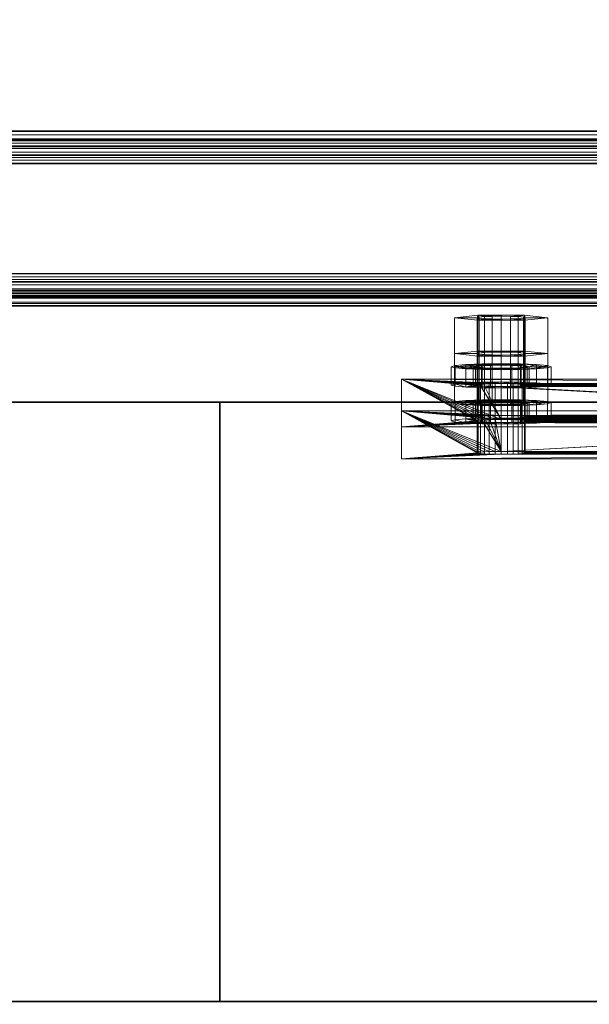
# Model space of a CAD drawing. Extents: x -0.3 to 41.3, y 0 to 17.8.
# Tile 511 of 625: x 32.685 to 32.827, y 8.985 to 9.232. Entities that reach past the tile are written whole.
import ezdxf

# ---------------------------------------------------------------- set-up
doc = ezdxf.new("R2010")
doc.units = 0
doc.header["$MEASUREMENT"] = 0
for name, color, linetype, lineweight in [('ANILHAS', 135, 'Continuous', 0), ('PLACAS_DE_BASE', 144, 'Continuous', 0), ('PORCAS', 157, 'Continuous', 0), ('VIGA_METALICA', 106, 'Continuous', 0)]:
    doc.layers.add(name, color=color, linetype=linetype, lineweight=lineweight)
for name, color, linetype in [('P24', 7, 'Continuous'), ('S24', 7, 'Continuous'), ('V110', 7, 'Continuous'), ('V211', 7, 'Continuous'), ('V304', 7, 'Continuous')]:
    doc.layers.add(name, color=color, linetype=linetype)

msp = doc.modelspace()

# ---------------------------------------------------------------- linework, layer by layer
at = {"layer": 'P24', "color": 12, "true_color": 0xbd0000}
for points, invisible_edges in [([(32.735, 8.98598, 195.60001), (33.135, 8.98598, 195.60001), (33.135, 9.13598, 195.60001)], 12), ([(32.735, 8.98598, 195.60001), (33.135, 8.98598, 195.60001), (33.135, 9.13598, 195.60001)], 12), ([(32.735, 8.98598, 195.60001), (33.135, 9.13598, 195.60001), (32.735, 9.13598, 195.60001)], 9), ([(32.735, 8.98598, 195.60001), (33.135, 9.13598, 195.60001), (32.735, 9.13598, 195.60001)], 9), ([(32.735, 8.98598, 196.60001), (33.135, 8.98598, 196.60001), (33.135, 9.13598, 196.60001)], 12), ([(32.735, 8.98598, 195.60001), (33.135, 8.98598, 195.60001), (33.135, 9.13598, 195.60001)], 12), ([(32.735, 8.98598, 196.60001), (33.135, 9.13598, 196.60001), (32.735, 9.13598, 196.60001)], 9), ([(32.735, 8.98598, 195.60001), (33.135, 9.13598, 195.60001), (32.735, 9.13598, 195.60001)], 9), ([(32.735, 8.98598, 199.55), (33.135, 8.98598, 199.55), (33.135, 9.13598, 199.55)], 12), ([(32.735, 8.98598, 196.6), (33.135, 8.98598, 196.6), (33.135, 9.13598, 196.6)], 12), ([(32.735, 8.98598, 199.55), (33.135, 9.13598, 199.55), (32.735, 9.13598, 199.55)], 9), ([(32.735, 8.98598, 196.6), (33.135, 9.13598, 196.6), (32.735, 9.13598, 196.6)], 9), ([(32.735, 8.98598, 200.60001), (33.135, 8.98598, 200.60001), (33.135, 9.13598, 200.60001)], 12), ([(32.735, 8.98598, 199.55001), (33.135, 8.98598, 199.55001), (33.135, 9.13598, 199.55001)], 12), ([(32.735, 8.98598, 200.60001), (33.135, 9.13598, 200.60001), (32.735, 9.13598, 200.60001)], 9), ([(32.735, 8.98598, 199.55001), (33.135, 9.13598, 199.55001), (32.735, 9.13598, 199.55001)], 9)]:
    msp.add_3dface(points, dxfattribs=dict(at, invisible_edges=invisible_edges))
for points in [[(33.135, 9.13598, 195.60001), (32.735, 9.13598, 195.60001), (32.735, 9.13598, 195.60001), (33.135, 9.13598, 195.60001)], [(32.735, 9.13598, 195.60001), (32.735, 8.98598, 195.60001), (32.735, 8.98598, 195.60001), (32.735, 9.13598, 195.60001)], [(33.135, 9.13598, 196.60001), (32.735, 9.13598, 196.60001), (32.735, 9.13598, 195.60001), (33.135, 9.13598, 195.60001)], [(32.735, 9.13598, 196.60001), (32.735, 8.98598, 196.60001), (32.735, 8.98598, 195.60001), (32.735, 9.13598, 195.60001)], [(33.135, 9.13598, 199.55), (32.735, 9.13598, 199.55), (32.735, 9.13598, 196.6), (33.135, 9.13598, 196.6)], [(32.735, 9.13598, 199.55), (32.735, 8.98598, 199.55), (32.735, 8.98598, 196.6), (32.735, 9.13598, 196.6)], [(33.135, 9.13598, 200.60001), (32.735, 9.13598, 200.60001), (32.735, 9.13598, 199.55001), (33.135, 9.13598, 199.55001)], [(32.735, 9.13598, 200.60001), (32.735, 8.98598, 200.60001), (32.735, 8.98598, 199.55001), (32.735, 9.13598, 199.55001)], [(32.735, 8.98598, 195.60001), (33.135, 8.98598, 195.60001), (33.135, 8.98598, 195.60001), (32.735, 8.98598, 195.60001)], [(32.735, 8.98598, 196.60001), (33.135, 8.98598, 196.60001), (33.135, 8.98598, 195.60001), (32.735, 8.98598, 195.60001)], [(32.735, 8.98598, 199.55), (33.135, 8.98598, 199.55), (33.135, 8.98598, 196.6), (32.735, 8.98598, 196.6)], [(32.735, 8.98598, 200.60001), (33.135, 8.98598, 200.60001), (33.135, 8.98598, 199.55001), (32.735, 8.98598, 199.55001)]]:
    msp.add_3dface(points, dxfattribs=at)
at = {"layer": 'S24', "color": 253, "true_color": 0xca95bd}
for points, invisible_edges in [([(32.435, 8.66098, 195.60001), (33.435, 8.66098, 195.60001), (33.435, 9.46098, 195.60001)], 12), ([(32.435, 8.66098, 195.10001), (33.435, 8.66098, 195.10001), (33.435, 9.46098, 195.10001)], 12), ([(32.435, 8.66098, 195.60001), (33.435, 9.46098, 195.60001), (32.435, 9.46098, 195.60001)], 9), ([(32.435, 8.66098, 195.10001), (33.435, 9.46098, 195.10001), (32.435, 9.46098, 195.10001)], 9)]:
    msp.add_3dface(points, dxfattribs=dict(at, invisible_edges=invisible_edges))
at = {"layer": 'V110', "color": 252, "true_color": 0x838383}
for points, invisible_edges in [([(32.735, 9.13598, 196.60001), (29.39911, 9.13598, 196.60001), (29.39911, 8.98598, 196.60001)], 12), ([(32.735, 9.13598, 196.00001), (29.39911, 9.13598, 196.00001), (29.39911, 8.98598, 196.00001)], 12), ([(32.735, 9.13598, 196.60001), (29.39911, 8.98598, 196.60001), (32.735, 8.98598, 196.60001)], 9), ([(32.735, 9.13598, 196.00001), (29.39911, 8.98598, 196.00001), (32.735, 8.98598, 196.00001)], 9)]:
    msp.add_3dface(points, dxfattribs=dict(at, invisible_edges=invisible_edges))
for points in [[(32.735, 9.13598, 196.60001), (29.39911, 9.13598, 196.60001), (29.39911, 9.13598, 196.00001), (32.735, 9.13598, 196.00001)], [(32.735, 8.98598, 196.60001), (32.735, 9.13598, 196.60001), (32.735, 9.13598, 196.00001), (32.735, 8.98598, 196.00001)], [(29.39911, 8.98598, 196.60001), (32.735, 8.98598, 196.60001), (32.735, 8.98598, 196.00001), (29.39911, 8.98598, 196.00001)]]:
    msp.add_3dface(points, dxfattribs=at)
at = {"layer": 'V211', "color": 252, "true_color": 0x838383}
for points, invisible_edges in [([(32.735, 9.13598, 199.55), (29.39911, 9.13598, 199.55), (29.39911, 8.98598, 199.55)], 12), ([(32.735, 9.13598, 198.95), (29.39911, 9.13598, 198.95), (29.39911, 8.98598, 198.95)], 12), ([(32.735, 9.13598, 199.55), (29.39911, 8.98598, 199.55), (32.735, 8.98598, 199.55)], 9), ([(32.735, 9.13598, 198.95), (29.39911, 8.98598, 198.95), (32.735, 8.98598, 198.95)], 9)]:
    msp.add_3dface(points, dxfattribs=dict(at, invisible_edges=invisible_edges))
for points in [[(32.735, 9.13598, 199.55), (29.39911, 9.13598, 199.55), (29.39911, 9.13598, 198.95), (32.735, 9.13598, 198.95)], [(32.735, 8.98598, 199.55), (32.735, 9.13598, 199.55), (32.735, 9.13598, 198.95), (32.735, 8.98598, 198.95)], [(29.39911, 8.98598, 199.55), (32.735, 8.98598, 199.55), (32.735, 8.98598, 198.95), (29.39911, 8.98598, 198.95)]]:
    msp.add_3dface(points, dxfattribs=at)
at = {"layer": 'V304', "color": 252, "true_color": 0x838383}
for points, invisible_edges in [([(32.735, 9.13598, 200.60001), (29.39911, 9.13598, 200.60001), (29.39911, 8.98598, 200.60001)], 12), ([(32.735, 9.13598, 200.30001), (29.39911, 9.13598, 200.30001), (29.39911, 8.98598, 200.30001)], 12), ([(32.735, 9.13598, 200.60001), (29.39911, 8.98598, 200.60001), (32.735, 8.98598, 200.60001)], 9), ([(32.735, 9.13598, 200.30001), (29.39911, 8.98598, 200.30001), (32.735, 8.98598, 200.30001)], 9)]:
    msp.add_3dface(points, dxfattribs=dict(at, invisible_edges=invisible_edges))
for points in [[(32.735, 9.13598, 200.60001), (29.39911, 9.13598, 200.60001), (29.39911, 9.13598, 200.30001), (32.735, 9.13598, 200.30001)], [(32.735, 8.98598, 200.60001), (32.735, 9.13598, 200.60001), (32.735, 9.13598, 200.30001), (32.735, 8.98598, 200.30001)], [(29.39911, 8.98598, 200.60001), (32.735, 8.98598, 200.60001), (32.735, 8.98598, 200.30001), (29.39911, 8.98598, 200.30001)]]:
    msp.add_3dface(points, dxfattribs=at)

# ---------------------------------------------------------------- meshes
at = {"layer": 'ANILHAS'}
mesh = msp.add_polyface(dxfattribs=at)
corners = [(32.79295, 9.1403, 199.57206), (32.79295, 9.14489, 199.57178), (32.7939, 9.14002, 199.56729), (32.7939, 9.14059, 199.57683), (32.7939, 9.14461, 199.56701), (32.7939, 9.14518, 199.57656), (32.79661, 9.13977, 199.56324), (32.79661, 9.14083, 199.58088), (32.79661, 9.14436, 199.56296), (32.79661, 9.14542, 199.58061), (32.79845, 9.1403, 199.57206), (32.79845, 9.14489, 199.57178), (32.79898, 9.14014, 199.56938), (32.79898, 9.14046, 199.57474), (32.79898, 9.14473, 199.56911), (32.79898, 9.14505, 199.57446), (32.8005, 9.14, 199.56712), (32.8005, 9.1406, 199.577), (32.8005, 9.1446, 199.56684), (32.8005, 9.14519, 199.57673), (32.80067, 9.13961, 199.56053), (32.80067, 9.14099, 199.58359), (32.80067, 9.1442, 199.56025), (32.80067, 9.14559, 199.58331), (32.80277, 9.13991, 199.5656), (32.80277, 9.14069, 199.57852), (32.80277, 9.14451, 199.56533), (32.80277, 9.14528, 199.57824), (32.80545, 9.13955, 199.55958), (32.80545, 9.13988, 199.56507), (32.80545, 9.14072, 199.57905), (32.80545, 9.14105, 199.58454), (32.80545, 9.14414, 199.55931), (32.80545, 9.14447, 199.5648), (32.80545, 9.14531, 199.57877), (32.80545, 9.14564, 199.58426), (32.80813, 9.13991, 199.5656), (32.80813, 9.14069, 199.57852), (32.80813, 9.14451, 199.56533), (32.80813, 9.14528, 199.57824), (32.81023, 9.13961, 199.56053), (32.81023, 9.14099, 199.58359), (32.81023, 9.1442, 199.56025), (32.81023, 9.14559, 199.58331), (32.8104, 9.14, 199.56712), (32.8104, 9.1406, 199.577), (32.8104, 9.1446, 199.56684), (32.8104, 9.14519, 199.57673), (32.81192, 9.14014, 199.56938), (32.81192, 9.14046, 199.57474), (32.81192, 9.14473, 199.56911), (32.81192, 9.14505, 199.57446), (32.81245, 9.1403, 199.57206), (32.81245, 9.14489, 199.57178), (32.81429, 9.13977, 199.56324), (32.81429, 9.14083, 199.58088), (32.81429, 9.14436, 199.56296), (32.81429, 9.14542, 199.58061), (32.817, 9.14002, 199.56729), (32.817, 9.14059, 199.57683), (32.817, 9.14461, 199.56701), (32.817, 9.14518, 199.57656), (32.81795, 9.1403, 199.57206), (32.81795, 9.14489, 199.57178)]
mesh.append_faces([[corners[k] for k in face] for face in [(0, 3, 5, 1), (3, 7, 9, 5), (7, 21, 23, 9), (21, 31, 35, 23), (31, 41, 43, 35), (41, 55, 57, 43), (55, 59, 61, 57), (59, 62, 63, 61), (62, 58, 60, 63), (58, 54, 56, 60), (54, 40, 42, 56), (40, 28, 32, 42), (28, 20, 22, 32), (20, 6, 8, 22), (6, 2, 4, 8), (2, 0, 1, 4), (10, 12, 14, 11), (12, 16, 18, 14), (16, 24, 26, 18), (24, 29, 33, 26), (29, 36, 38, 33), (36, 44, 46, 38), (44, 48, 50, 46), (48, 52, 53, 50), (52, 49, 51, 53), (49, 45, 47, 51), (45, 37, 39, 47), (37, 30, 34, 39), (30, 25, 27, 34), (25, 17, 19, 27), (17, 13, 15, 19), (13, 10, 11, 15)]])
mesh.append_faces([[corners[k] for k in face] for face in [(59, 58, 62), (2, 3, 0), (60, 61, 63), (5, 4, 1)]], dxfattribs={"vtx0": -1})
mesh.append_faces([[corners[k] for k in face] for face in [(41, 52, 55), (52, 41, 49), (49, 41, 45), (45, 41, 37), (37, 31, 30), (30, 31, 25), (25, 21, 17), (17, 7, 13), (13, 7, 10), (58, 59, 54), (54, 55, 40), (40, 36, 28), (28, 29, 20), (20, 16, 6), (6, 3, 2), (61, 56, 57), (53, 42, 50), (50, 42, 46), (46, 42, 38), (38, 32, 33), (33, 22, 26), (26, 22, 18), (18, 8, 14), (14, 8, 11), (9, 8, 5), (43, 39, 35), (35, 27, 23), (23, 19, 9)]], dxfattribs={"vtx0": -1, "vtx1": -1})
mesh.append_faces([[corners[k] for k in face] for face in [(40, 55, 52), (6, 10, 7), (57, 42, 53), (11, 8, 9)]], dxfattribs={"vtx0": -1, "vtx1": -1, "vtx2": -1})
mesh.append_faces([[corners[k] for k in face] for face in [(37, 41, 31), (25, 31, 21), (17, 21, 7), (54, 59, 55), (40, 52, 48), (40, 48, 44), (40, 44, 36), (28, 36, 29), (20, 29, 24), (20, 24, 16), (6, 16, 12), (6, 12, 10), (6, 7, 3), (61, 60, 56), (57, 56, 42), (38, 42, 32), (33, 32, 22), (18, 22, 8), (5, 8, 4), (53, 43, 57), (43, 53, 51), (43, 51, 47), (43, 47, 39), (35, 39, 34), (35, 34, 27), (23, 27, 19), (9, 19, 15), (9, 15, 11)]], dxfattribs={"vtx0": -1, "vtx2": -1})
mesh = msp.add_polyface(dxfattribs=at)
corners = [(32.79295, 9.13131, 199.42233), (32.79295, 9.1359, 199.42205), (32.7939, 9.13102, 199.41756), (32.7939, 9.13159, 199.4271), (32.7939, 9.13561, 199.41728), (32.7939, 9.13618, 199.42683), (32.79661, 9.13077, 199.41351), (32.79661, 9.13184, 199.43115), (32.79661, 9.13537, 199.41323), (32.79661, 9.13643, 199.43088), (32.79845, 9.13131, 199.42233), (32.79845, 9.1359, 199.42205), (32.79898, 9.13114, 199.41965), (32.79898, 9.13147, 199.42501), (32.79898, 9.13574, 199.41938), (32.79898, 9.13606, 199.42473), (32.8005, 9.13101, 199.41739), (32.8005, 9.1316, 199.42727), (32.8005, 9.1356, 199.41711), (32.8005, 9.13619, 199.427), (32.80067, 9.13061, 199.4108), (32.80067, 9.132, 199.43386), (32.80067, 9.1352, 199.41053), (32.80067, 9.13659, 199.43358), (32.80277, 9.13092, 199.41587), (32.80277, 9.13169, 199.42879), (32.80277, 9.13551, 199.4156), (32.80277, 9.13628, 199.42851), (32.80545, 9.13056, 199.40985), (32.80545, 9.13089, 199.41534), (32.80545, 9.13173, 199.42932), (32.80545, 9.13205, 199.43481), (32.80545, 9.13515, 199.40958), (32.80545, 9.13548, 199.41507), (32.80545, 9.13632, 199.42904), (32.80545, 9.13665, 199.43453), (32.80813, 9.13092, 199.41587), (32.80813, 9.13169, 199.42879), (32.80813, 9.13551, 199.4156), (32.80813, 9.13628, 199.42851), (32.81023, 9.13061, 199.4108), (32.81023, 9.132, 199.43386), (32.81023, 9.1352, 199.41053), (32.81023, 9.13659, 199.43358), (32.8104, 9.13101, 199.41739), (32.8104, 9.1316, 199.42727), (32.8104, 9.1356, 199.41711), (32.8104, 9.13619, 199.427), (32.81192, 9.13114, 199.41965), (32.81192, 9.13147, 199.42501), (32.81192, 9.13574, 199.41938), (32.81192, 9.13606, 199.42473), (32.81245, 9.13131, 199.42233), (32.81245, 9.1359, 199.42205), (32.81429, 9.13077, 199.41351), (32.81429, 9.13184, 199.43115), (32.81429, 9.13537, 199.41323), (32.81429, 9.13643, 199.43088), (32.817, 9.13102, 199.41756), (32.817, 9.13159, 199.4271), (32.817, 9.13561, 199.41728), (32.817, 9.13618, 199.42683), (32.81795, 9.13131, 199.42233), (32.81795, 9.1359, 199.42205)]
mesh.append_faces([[corners[k] for k in face] for face in [(0, 3, 5, 1), (3, 7, 9, 5), (7, 21, 23, 9), (21, 31, 35, 23), (31, 41, 43, 35), (41, 55, 57, 43), (55, 59, 61, 57), (59, 62, 63, 61), (62, 58, 60, 63), (58, 54, 56, 60), (54, 40, 42, 56), (40, 28, 32, 42), (28, 20, 22, 32), (20, 6, 8, 22), (6, 2, 4, 8), (2, 0, 1, 4), (10, 12, 14, 11), (12, 16, 18, 14), (16, 24, 26, 18), (24, 29, 33, 26), (29, 36, 38, 33), (36, 44, 46, 38), (44, 48, 50, 46), (48, 52, 53, 50), (52, 49, 51, 53), (49, 45, 47, 51), (45, 37, 39, 47), (37, 30, 34, 39), (30, 25, 27, 34), (25, 17, 19, 27), (17, 13, 15, 19), (13, 10, 11, 15)]])
mesh.append_faces([[corners[k] for k in face] for face in [(59, 58, 62), (2, 3, 0), (60, 61, 63), (5, 4, 1)]], dxfattribs={"vtx0": -1})
mesh.append_faces([[corners[k] for k in face] for face in [(41, 52, 55), (52, 41, 49), (49, 41, 45), (45, 41, 37), (37, 31, 30), (30, 31, 25), (25, 21, 17), (17, 7, 13), (13, 7, 10), (58, 59, 54), (54, 55, 40), (40, 36, 28), (28, 29, 20), (20, 16, 6), (6, 3, 2), (61, 56, 57), (53, 42, 50), (50, 42, 46), (46, 42, 38), (38, 32, 33), (33, 22, 26), (26, 22, 18), (18, 8, 14), (14, 8, 11), (9, 8, 5), (43, 39, 35), (35, 27, 23), (23, 19, 9)]], dxfattribs={"vtx0": -1, "vtx1": -1})
mesh.append_faces([[corners[k] for k in face] for face in [(40, 55, 52), (6, 10, 7), (57, 42, 53), (11, 8, 9)]], dxfattribs={"vtx0": -1, "vtx1": -1, "vtx2": -1})
mesh.append_faces([[corners[k] for k in face] for face in [(37, 41, 31), (25, 31, 21), (17, 21, 7), (54, 59, 55), (40, 52, 48), (40, 48, 44), (40, 44, 36), (28, 36, 29), (20, 29, 24), (20, 24, 16), (6, 16, 12), (6, 12, 10), (6, 7, 3), (61, 60, 56), (57, 56, 42), (38, 42, 32), (33, 32, 22), (18, 22, 8), (5, 8, 4), (53, 43, 57), (43, 53, 51), (43, 51, 47), (43, 47, 39), (35, 39, 34), (35, 34, 27), (23, 27, 19), (9, 19, 15), (9, 15, 11)]], dxfattribs={"vtx0": -1, "vtx2": -1})
at = {"layer": 'PLACAS_DE_BASE'}
mesh = msp.add_polyface(dxfattribs=at)
corners = [(32.78045, 9.12182, 199.39786), (32.79945, 9.12332, 199.42281), (32.78045, 9.13382, 199.5975), (32.79965, 9.12323, 199.42126), (32.80025, 9.12314, 199.41982), (32.80121, 9.12307, 199.41858), (32.80245, 9.12301, 199.41763), (32.8039, 9.12297, 199.41703), (32.79965, 9.12341, 199.42437), (32.80025, 9.1235, 199.42581), (32.80121, 9.12357, 199.42705), (32.80245, 9.12363, 199.428), (32.8039, 9.12367, 199.4286), (32.80545, 9.12368, 199.4288), (32.80025, 9.13214, 199.56955), (32.79965, 9.13222, 199.57099), (32.79945, 9.13232, 199.57254), (32.79965, 9.13241, 199.5741), (32.80025, 9.1325, 199.57554), (32.80121, 9.13257, 199.57678), (32.80245, 9.13263, 199.57773), (32.8039, 9.13266, 199.57833), (32.8039, 9.13096, 199.41655), (32.78045, 9.12981, 199.39738), (32.80245, 9.13099, 199.41715), (32.80121, 9.13105, 199.4181), (32.80025, 9.13113, 199.41934), (32.79965, 9.13121, 199.42079), (32.79945, 9.13131, 199.42234), (32.78045, 9.1418, 199.59702), (32.79965, 9.1314, 199.42389), (32.80025, 9.13149, 199.42533), (32.80121, 9.13156, 199.42657), (32.80245, 9.13162, 199.42752), (32.8039, 9.13165, 199.42812), (32.80545, 9.13167, 199.42832), (32.80025, 9.14012, 199.56907), (32.79965, 9.14021, 199.57051), (32.79945, 9.1403, 199.57207), (32.79965, 9.1404, 199.57362), (32.80025, 9.14048, 199.57506), (32.80121, 9.14056, 199.5763), (32.80245, 9.14061, 199.57725), (32.8039, 9.14065, 199.57785)]
mesh.append_faces([[corners[k] for k in face] for face in [(0, 2, 29, 23)]])
mesh.append_faces([[corners[k] for k in face] for face in [(0, 1, 2), (1, 0, 3), (3, 0, 4), (4, 0, 5), (5, 0, 6), (6, 0, 7), (22, 23, 24), (24, 23, 25), (25, 23, 26), (26, 23, 27), (27, 23, 28), (28, 29, 30), (30, 29, 31), (31, 29, 32), (32, 29, 33), (33, 29, 34), (36, 29, 37), (37, 29, 38), (38, 29, 39), (39, 29, 40), (40, 29, 41), (41, 29, 42), (42, 29, 43)]], dxfattribs={"vtx0": -1, "vtx1": -1})
mesh.append_faces([[corners[k] for k in face] for face in [(2, 13, 14), (35, 29, 36)]], dxfattribs={"vtx0": -1, "vtx1": -1, "vtx2": -1})
mesh.append_faces([[corners[k] for k in face] for face in [(2, 1, 8), (2, 8, 9), (2, 9, 10), (2, 10, 11), (2, 11, 12), (2, 14, 15), (2, 15, 16), (2, 16, 17), (2, 17, 18), (2, 18, 19), (2, 19, 20), (2, 20, 21), (28, 23, 29)]], dxfattribs={"vtx0": -1, "vtx2": -1})
mesh = msp.add_polyface(dxfattribs=at)
corners = [(32.8039, 9.12297, 199.41703), (32.78045, 9.12182, 199.39786), (32.80545, 9.12296, 199.41683), (32.78045, 9.13382, 199.5975), (32.8039, 9.12367, 199.4286), (32.80545, 9.12368, 199.4288), (32.80025, 9.13214, 199.56955), (32.80121, 9.13206, 199.56831), (32.80245, 9.132, 199.56736), (32.8039, 9.13197, 199.56676), (32.80545, 9.13196, 199.56656), (32.8039, 9.13266, 199.57833), (32.80545, 9.13268, 199.57853), (32.80545, 9.13095, 199.41635), (32.78045, 9.12981, 199.39738), (32.8039, 9.13096, 199.41655), (32.8039, 9.13165, 199.42812), (32.78045, 9.1418, 199.59702), (32.80545, 9.13167, 199.42832), (32.80025, 9.14012, 199.56907), (32.80121, 9.14005, 199.56783), (32.8039, 9.14065, 199.57785), (32.80545, 9.14066, 199.57805), (32.79945, 9.12332, 199.42281), (32.79965, 9.12323, 199.42126), (32.79965, 9.13121, 199.42079), (32.79945, 9.13131, 199.42234), (32.80025, 9.12314, 199.41982), (32.80025, 9.13113, 199.41934), (32.80121, 9.12307, 199.41858), (32.80121, 9.13105, 199.4181), (32.80245, 9.12301, 199.41763), (32.80245, 9.13099, 199.41715), (32.807, 9.12297, 199.41703), (32.807, 9.13096, 199.41655), (32.807, 9.12367, 199.4286), (32.807, 9.13165, 199.42812), (32.80245, 9.12363, 199.428), (32.80245, 9.13162, 199.42752), (32.80121, 9.12357, 199.42705), (32.80121, 9.13156, 199.42657), (32.80025, 9.1235, 199.42581), (32.80025, 9.13149, 199.42533), (32.79965, 9.12341, 199.42437), (32.79965, 9.1314, 199.42389), (32.79945, 9.13232, 199.57254), (32.79965, 9.13222, 199.57099), (32.79965, 9.14021, 199.57051), (32.79945, 9.1403, 199.57207), (32.80245, 9.13999, 199.56688), (32.8039, 9.13995, 199.56628), (32.80545, 9.13994, 199.56608), (32.807, 9.13197, 199.56676), (32.807, 9.13995, 199.56628), (32.807, 9.13266, 199.57833), (32.807, 9.14065, 199.57785), (32.80245, 9.13263, 199.57773), (32.80245, 9.14061, 199.57725), (32.80121, 9.13257, 199.57678), (32.80121, 9.14056, 199.5763), (32.80025, 9.1325, 199.57554), (32.80025, 9.14048, 199.57506), (32.79965, 9.13241, 199.5741), (32.79965, 9.1404, 199.57362)]
mesh.append_faces([[corners[k] for k in face] for face in [(23, 24, 25, 26), (24, 27, 28, 25), (27, 29, 30, 28), (29, 31, 32, 30), (31, 0, 15, 32), (0, 2, 13, 15), (2, 33, 34, 13), (35, 5, 18, 36), (5, 4, 16, 18), (4, 37, 38, 16), (37, 39, 40, 38), (39, 41, 42, 40), (41, 43, 44, 42), (43, 23, 26, 44), (45, 46, 47, 48), (46, 6, 19, 47), (6, 7, 20, 19), (7, 8, 49, 20), (8, 9, 50, 49), (9, 10, 51, 50), (10, 52, 53, 51), (54, 12, 22, 55), (12, 11, 21, 22), (11, 56, 57, 21), (56, 58, 59, 57), (58, 60, 61, 59), (60, 62, 63, 61), (62, 45, 48, 63)]])
mesh.append_faces([[corners[k] for k in face] for face in [(0, 1, 2), (6, 5, 7), (7, 5, 8), (8, 5, 9), (9, 5, 10), (13, 14, 15), (16, 17, 18), (21, 17, 22)]], dxfattribs={"vtx0": -1, "vtx1": -1})
mesh.append_faces([[corners[k] for k in face] for face in [(3, 4, 5), (3, 11, 12), (18, 19, 20)]], dxfattribs={"vtx0": -1, "vtx2": -1})
mesh = msp.add_polyface(dxfattribs=at)
corners = [(32.80545, 9.12296, 199.41683), (32.78045, 9.12182, 199.39786), (32.95545, 9.12296, 199.41683), (32.80545, 9.13196, 199.56656), (32.80545, 9.12368, 199.4288), (32.95545, 9.13196, 199.56656), (32.78045, 9.13382, 199.5975), (32.80545, 9.13268, 199.57853), (32.98045, 9.13382, 199.5975), (32.9539, 9.13197, 199.56676), (32.807, 9.13197, 199.56676), (32.95245, 9.132, 199.56736), (32.80845, 9.132, 199.56736), (32.807, 9.13266, 199.57833), (32.95545, 9.13268, 199.57853), (32.9539, 9.12297, 199.41703), (32.807, 9.12297, 199.41703), (32.95245, 9.12301, 199.41763), (32.80845, 9.12301, 199.41763), (32.807, 9.12367, 199.4286), (32.95545, 9.12368, 199.4288), (32.78045, 9.12981, 199.39738), (32.80545, 9.13095, 199.41635), (32.98045, 9.12981, 199.39738), (32.80545, 9.13167, 199.42832), (32.80121, 9.14005, 199.56783), (32.95545, 9.13167, 199.42832), (32.80245, 9.13999, 199.56688), (32.8039, 9.13995, 199.56628), (32.80545, 9.13994, 199.56608), (32.80545, 9.14066, 199.57805), (32.78045, 9.1418, 199.59702), (32.95545, 9.14066, 199.57805), (32.95245, 9.14061, 199.57725), (32.80845, 9.14061, 199.57725), (32.807, 9.14065, 199.57785), (32.9539, 9.14065, 199.57785), (32.95245, 9.13162, 199.42752), (32.80845, 9.13162, 199.42752), (32.807, 9.13165, 199.42812), (32.9539, 9.13165, 199.42812), (32.80845, 9.13099, 199.41715), (32.807, 9.13096, 199.41655), (32.80969, 9.12307, 199.41858), (32.80969, 9.13105, 199.4181), (32.81065, 9.12314, 199.41982), (32.81065, 9.13113, 199.41934), (32.81125, 9.12323, 199.42126), (32.81125, 9.13121, 199.42079), (32.81145, 9.12332, 199.42281), (32.81145, 9.13131, 199.42234), (32.81125, 9.12341, 199.42437), (32.81125, 9.1314, 199.42389), (32.81065, 9.1235, 199.42581), (32.81065, 9.13149, 199.42533), (32.80969, 9.12357, 199.42705), (32.80969, 9.13156, 199.42657), (32.80845, 9.12363, 199.428), (32.80845, 9.13999, 199.56688), (32.807, 9.13995, 199.56628), (32.80969, 9.13206, 199.56831), (32.80969, 9.14005, 199.56783), (32.81065, 9.13214, 199.56955), (32.81065, 9.14012, 199.56907), (32.81125, 9.13222, 199.57099), (32.81125, 9.14021, 199.57051), (32.81145, 9.13232, 199.57254), (32.81145, 9.1403, 199.57207), (32.81125, 9.13241, 199.5741), (32.81125, 9.1404, 199.57362), (32.81065, 9.1325, 199.57554), (32.81065, 9.14048, 199.57506), (32.80969, 9.13257, 199.57678), (32.80969, 9.14056, 199.5763), (32.80845, 9.13263, 199.57773)]
mesh.append_faces([[corners[k] for k in face] for face in [(16, 18, 41, 42), (18, 43, 44, 41), (43, 45, 46, 44), (45, 47, 48, 46), (47, 49, 50, 48), (49, 51, 52, 50), (51, 53, 54, 52), (53, 55, 56, 54), (55, 57, 38, 56), (57, 19, 39, 38), (10, 12, 58, 59), (12, 60, 61, 58), (60, 62, 63, 61), (62, 64, 65, 63), (64, 66, 67, 65), (66, 68, 69, 67), (68, 70, 71, 69), (70, 72, 73, 71), (72, 74, 34, 73), (74, 13, 35, 34)]])
mesh.append_faces([[corners[k] for k in face] for face in [(6, 7, 8), (3, 9, 10), (10, 11, 12), (13, 14, 7), (0, 15, 16), (16, 17, 18), (19, 20, 4), (21, 22, 23)]], dxfattribs={"vtx0": -1, "vtx1": -1})
mesh.append_faces([[corners[k] for k in face] for face in [(0, 1, 2), (3, 4, 5), (24, 25, 26), (30, 31, 32)]], dxfattribs={"vtx0": -1, "vtx1": -1, "vtx2": -1})
mesh.append_faces([[corners[k] for k in face] for face in [(26, 25, 27), (26, 27, 28), (26, 28, 29), (33, 34, 35), (36, 35, 30), (37, 38, 39), (40, 39, 24)]], dxfattribs={"vtx0": -1, "vtx2": -1})
mesh = msp.add_polyface(dxfattribs=at)
corners = [(32.807, 9.13197, 199.56676), (32.9539, 9.13197, 199.56676), (32.95245, 9.132, 199.56736), (32.80845, 9.132, 199.56736), (32.95121, 9.13206, 199.56831), (32.80969, 9.13206, 199.56831), (32.95025, 9.13214, 199.56955), (32.81065, 9.13214, 199.56955), (32.94965, 9.13222, 199.57099), (32.81125, 9.13222, 199.57099), (32.94945, 9.13232, 199.57254), (32.81145, 9.13232, 199.57254), (32.94965, 9.13241, 199.5741), (32.81125, 9.13241, 199.5741), (32.95025, 9.1325, 199.57554), (32.81065, 9.1325, 199.57554), (32.95121, 9.13257, 199.57678), (32.80969, 9.13257, 199.57678), (32.95245, 9.13263, 199.57773), (32.80845, 9.13263, 199.57773), (32.9539, 9.13266, 199.57833), (32.807, 9.12297, 199.41703), (32.9539, 9.12297, 199.41703), (32.95245, 9.12301, 199.41763), (32.80845, 9.12301, 199.41763), (32.95121, 9.12307, 199.41858), (32.80969, 9.12307, 199.41858), (32.95025, 9.12314, 199.41982), (32.81065, 9.12314, 199.41982), (32.94965, 9.12323, 199.42126), (32.81125, 9.12323, 199.42126), (32.94945, 9.12332, 199.42281), (32.81145, 9.12332, 199.42281), (32.94965, 9.12341, 199.42437), (32.81125, 9.12341, 199.42437), (32.95025, 9.1235, 199.42581), (32.81065, 9.1235, 199.42581), (32.95121, 9.12357, 199.42705), (32.80969, 9.12357, 199.42705), (32.95245, 9.12363, 199.428), (32.80845, 9.12363, 199.428), (32.9539, 9.12367, 199.4286), (32.95245, 9.13999, 199.56688), (32.80969, 9.14005, 199.56783), (32.95121, 9.14005, 199.56783), (32.81065, 9.14012, 199.56907), (32.95025, 9.14012, 199.56907), (32.81125, 9.14021, 199.57051), (32.94965, 9.14021, 199.57051), (32.81145, 9.1403, 199.57207), (32.94945, 9.1403, 199.57207), (32.81125, 9.1404, 199.57362), (32.94965, 9.1404, 199.57362), (32.81065, 9.14048, 199.57506), (32.95025, 9.14048, 199.57506), (32.80969, 9.14056, 199.5763), (32.95121, 9.14056, 199.5763), (32.80845, 9.14061, 199.57725), (32.95245, 9.14061, 199.57725), (32.807, 9.14065, 199.57785), (32.9539, 9.14065, 199.57785), (32.95245, 9.13099, 199.41715), (32.80969, 9.13105, 199.4181), (32.95121, 9.13105, 199.4181), (32.81065, 9.13113, 199.41934), (32.95025, 9.13113, 199.41934), (32.81125, 9.13121, 199.42079), (32.94965, 9.13121, 199.42079), (32.81145, 9.13131, 199.42234), (32.94945, 9.13131, 199.42234), (32.81125, 9.1314, 199.42389), (32.94965, 9.1314, 199.42389), (32.81065, 9.13149, 199.42533), (32.95025, 9.13149, 199.42533), (32.80969, 9.13156, 199.42657), (32.95121, 9.13156, 199.42657), (32.80845, 9.13162, 199.42752), (32.95245, 9.13162, 199.42752), (32.807, 9.13165, 199.42812), (32.9539, 9.13165, 199.42812), (32.78045, 9.13382, 199.5975), (32.98045, 9.13382, 199.5975), (32.98045, 9.1418, 199.59702), (32.78045, 9.1418, 199.59702)]
mesh.append_faces([[corners[k] for k in face] for face in [(80, 81, 82, 83)]])
mesh.append_faces([[corners[k] for k in face] for face in [(42, 43, 44), (44, 45, 46), (46, 47, 48), (48, 49, 50), (50, 51, 52), (52, 53, 54), (54, 55, 56), (56, 57, 58), (58, 59, 60), (61, 62, 63), (63, 64, 65), (65, 66, 67), (67, 68, 69), (69, 70, 71), (71, 72, 73), (73, 74, 75), (75, 76, 77), (77, 78, 79)]], dxfattribs={"vtx0": -1, "vtx1": -1})
mesh.append_faces([[corners[k] for k in face] for face in [(0, 1, 2), (3, 2, 4), (5, 4, 6), (7, 6, 8), (9, 8, 10), (11, 10, 12), (13, 12, 14), (15, 14, 16), (17, 16, 18), (19, 18, 20), (21, 22, 23), (24, 23, 25), (26, 25, 27), (28, 27, 29), (30, 29, 31), (32, 31, 33), (34, 33, 35), (36, 35, 37), (38, 37, 39), (40, 39, 41)]], dxfattribs={"vtx0": -1, "vtx2": -1})
mesh = msp.add_polyface(dxfattribs=at)
corners = [(32.98045, 9.12182, 199.39786), (32.95545, 9.12296, 199.41683), (32.78045, 9.12182, 199.39786), (32.95545, 9.12368, 199.4288), (32.95969, 9.13206, 199.56831), (32.80545, 9.12368, 199.4288), (32.95845, 9.132, 199.56736), (32.957, 9.13197, 199.56676), (32.95545, 9.13196, 199.56656), (32.95545, 9.13268, 199.57853), (32.98045, 9.13382, 199.5975), (32.80545, 9.13268, 199.57853), (32.9539, 9.13197, 199.56676), (32.80545, 9.13196, 199.56656), (32.807, 9.13266, 199.57833), (32.9539, 9.13266, 199.57833), (32.9539, 9.12297, 199.41703), (32.80545, 9.12296, 199.41683), (32.807, 9.12367, 199.4286), (32.9539, 9.12367, 199.4286), (32.95545, 9.13095, 199.41635), (32.98045, 9.12981, 199.39738), (32.80545, 9.13095, 199.41635), (32.95545, 9.13994, 199.56608), (32.95545, 9.13167, 199.42832), (32.80545, 9.13994, 199.56608), (32.98045, 9.1418, 199.59702), (32.95545, 9.14066, 199.57805), (32.78045, 9.1418, 199.59702), (32.807, 9.13995, 199.56628), (32.9539, 9.13995, 199.56628), (32.80845, 9.13999, 199.56688), (32.95245, 9.13999, 199.56688), (32.9539, 9.14065, 199.57785), (32.80545, 9.14066, 199.57805), (32.807, 9.13096, 199.41655), (32.9539, 9.13096, 199.41655), (32.80845, 9.13099, 199.41715), (32.95245, 9.13099, 199.41715), (32.9539, 9.13165, 199.42812), (32.80545, 9.13167, 199.42832), (32.94945, 9.12332, 199.42281), (32.94965, 9.12323, 199.42126), (32.94965, 9.13121, 199.42079), (32.94945, 9.13131, 199.42234), (32.95025, 9.12314, 199.41982), (32.95025, 9.13113, 199.41934), (32.95121, 9.12307, 199.41858), (32.95121, 9.13105, 199.4181), (32.95245, 9.12301, 199.41763), (32.95245, 9.12363, 199.428), (32.95245, 9.13162, 199.42752), (32.95121, 9.12357, 199.42705), (32.95121, 9.13156, 199.42657), (32.95025, 9.1235, 199.42581), (32.95025, 9.13149, 199.42533), (32.94965, 9.12341, 199.42437), (32.94965, 9.1314, 199.42389), (32.94945, 9.13232, 199.57254), (32.94965, 9.13222, 199.57099), (32.94965, 9.14021, 199.57051), (32.94945, 9.1403, 199.57207), (32.95025, 9.13214, 199.56955), (32.95025, 9.14012, 199.56907), (32.95121, 9.13206, 199.56831), (32.95121, 9.14005, 199.56783), (32.95245, 9.132, 199.56736), (32.95245, 9.13263, 199.57773), (32.95245, 9.14061, 199.57725), (32.95121, 9.13257, 199.57678), (32.95121, 9.14056, 199.5763), (32.95025, 9.1325, 199.57554), (32.95025, 9.14048, 199.57506), (32.94965, 9.13241, 199.5741), (32.94965, 9.1404, 199.57362)]
mesh.append_faces([[corners[k] for k in face] for face in [(41, 42, 43, 44), (42, 45, 46, 43), (45, 47, 48, 46), (47, 49, 38, 48), (49, 16, 36, 38), (19, 50, 51, 39), (50, 52, 53, 51), (52, 54, 55, 53), (54, 56, 57, 55), (56, 41, 44, 57), (58, 59, 60, 61), (59, 62, 63, 60), (62, 64, 65, 63), (64, 66, 32, 65), (66, 12, 30, 32), (15, 67, 68, 33), (67, 69, 70, 68), (69, 71, 72, 70), (71, 73, 74, 72), (73, 58, 61, 74)]])
mesh.append_faces([[corners[k] for k in face] for face in [(0, 1, 2), (12, 13, 8), (16, 17, 1), (26, 27, 28), (23, 29, 30), (30, 31, 32), (33, 34, 27), (20, 35, 36), (36, 37, 38), (39, 40, 24)]], dxfattribs={"vtx0": -1, "vtx1": -1})
mesh.append_faces([[corners[k] for k in face] for face in [(3, 4, 5), (9, 10, 11), (20, 21, 22), (23, 24, 25)]], dxfattribs={"vtx0": -1, "vtx1": -1, "vtx2": -1})
mesh.append_faces([[corners[k] for k in face] for face in [(5, 4, 6), (5, 6, 7), (5, 7, 8), (14, 15, 9), (18, 19, 3)]], dxfattribs={"vtx0": -1, "vtx2": -1})
mesh = msp.add_polyface(dxfattribs=at)
corners = [(32.80845, 9.132, 199.56736), (32.95121, 9.13206, 199.56831), (32.80969, 9.13206, 199.56831), (32.95025, 9.13214, 199.56955), (32.81065, 9.13214, 199.56955), (32.94965, 9.13222, 199.57099), (32.81125, 9.13222, 199.57099), (32.94945, 9.13232, 199.57254), (32.81145, 9.13232, 199.57254), (32.94965, 9.13241, 199.5741), (32.81125, 9.13241, 199.5741), (32.95025, 9.1325, 199.57554), (32.81065, 9.1325, 199.57554), (32.95121, 9.13257, 199.57678), (32.80969, 9.13257, 199.57678), (32.95245, 9.13263, 199.57773), (32.80845, 9.13263, 199.57773), (32.9539, 9.13266, 199.57833), (32.807, 9.13266, 199.57833), (32.80845, 9.12301, 199.41763), (32.95121, 9.12307, 199.41858), (32.80969, 9.12307, 199.41858), (32.95025, 9.12314, 199.41982), (32.81065, 9.12314, 199.41982), (32.94965, 9.12323, 199.42126), (32.81125, 9.12323, 199.42126), (32.94945, 9.12332, 199.42281), (32.81145, 9.12332, 199.42281), (32.94965, 9.12341, 199.42437), (32.81125, 9.12341, 199.42437), (32.95025, 9.1235, 199.42581), (32.81065, 9.1235, 199.42581), (32.95121, 9.12357, 199.42705), (32.80969, 9.12357, 199.42705), (32.95245, 9.12363, 199.428), (32.80845, 9.12363, 199.428), (32.9539, 9.12367, 199.4286), (32.807, 9.12367, 199.4286), (32.807, 9.13995, 199.56628), (32.95545, 9.13994, 199.56608), (32.80545, 9.13994, 199.56608), (32.9539, 9.13995, 199.56628), (32.80845, 9.13999, 199.56688), (32.95245, 9.13999, 199.56688), (32.80969, 9.14005, 199.56783), (32.95121, 9.14005, 199.56783), (32.81065, 9.14012, 199.56907), (32.95025, 9.14012, 199.56907), (32.81125, 9.14021, 199.57051), (32.94965, 9.14021, 199.57051), (32.81145, 9.1403, 199.57207), (32.94945, 9.1403, 199.57207), (32.81125, 9.1404, 199.57362), (32.94965, 9.1404, 199.57362), (32.81065, 9.14048, 199.57506), (32.95025, 9.14048, 199.57506), (32.80969, 9.14056, 199.5763), (32.95121, 9.14056, 199.5763), (32.80845, 9.14061, 199.57725), (32.807, 9.13096, 199.41655), (32.95545, 9.13095, 199.41635), (32.80545, 9.13095, 199.41635), (32.9539, 9.13096, 199.41655), (32.80845, 9.13099, 199.41715), (32.95245, 9.13099, 199.41715), (32.80969, 9.13105, 199.4181), (32.95121, 9.13105, 199.4181), (32.81065, 9.13113, 199.41934), (32.95025, 9.13113, 199.41934), (32.81125, 9.13121, 199.42079), (32.94965, 9.13121, 199.42079), (32.81145, 9.13131, 199.42234), (32.94945, 9.13131, 199.42234), (32.81125, 9.1314, 199.42389), (32.94965, 9.1314, 199.42389), (32.81065, 9.13149, 199.42533), (32.95025, 9.13149, 199.42533), (32.80969, 9.13156, 199.42657), (32.95121, 9.13156, 199.42657), (32.80845, 9.13162, 199.42752), (32.98045, 9.12182, 199.39786), (32.78045, 9.12182, 199.39786), (32.78045, 9.12981, 199.39738), (32.98045, 9.12981, 199.39738)]
mesh.append_faces([[corners[k] for k in face] for face in [(80, 81, 82, 83)]])
mesh.append_faces([[corners[k] for k in face] for face in [(0, 1, 2), (2, 3, 4), (4, 5, 6), (6, 7, 8), (8, 9, 10), (10, 11, 12), (12, 13, 14), (14, 15, 16), (16, 17, 18), (19, 20, 21), (21, 22, 23), (23, 24, 25), (25, 26, 27), (27, 28, 29), (29, 30, 31), (31, 32, 33), (33, 34, 35), (35, 36, 37), (38, 39, 40), (59, 60, 61)]], dxfattribs={"vtx0": -1, "vtx1": -1})
mesh.append_faces([[corners[k] for k in face] for face in [(41, 38, 42), (43, 42, 44), (45, 44, 46), (47, 46, 48), (49, 48, 50), (51, 50, 52), (53, 52, 54), (55, 54, 56), (57, 56, 58), (62, 59, 63), (64, 63, 65), (66, 65, 67), (68, 67, 69), (70, 69, 71), (72, 71, 73), (74, 73, 75), (76, 75, 77), (78, 77, 79)]], dxfattribs={"vtx0": -1, "vtx2": -1})
at = {"layer": 'PORCAS'}
mesh = msp.add_polyface(dxfattribs=at)
corners = [(32.79377, 9.14489, 199.57178), (32.79377, 9.15717, 199.57105), (32.79945, 9.14489, 199.57178), (32.79945, 9.15717, 199.57105), (32.79961, 9.14429, 199.56169), (32.79961, 9.1455, 199.58188), (32.79961, 9.15657, 199.56095), (32.79961, 9.15778, 199.58114), (32.79991, 9.14476, 199.56949), (32.79991, 9.14503, 199.57408), (32.79991, 9.15703, 199.56875), (32.79991, 9.15731, 199.57334), (32.80121, 9.14464, 199.56755), (32.80121, 9.14515, 199.57602), (32.80121, 9.15692, 199.56681), (32.80121, 9.15743, 199.57528), (32.80315, 9.14456, 199.56625), (32.80315, 9.14523, 199.57731), (32.80315, 9.15684, 199.56552), (32.80315, 9.1575, 199.57658), (32.80545, 9.14453, 199.56579), (32.80545, 9.14525, 199.57777), (32.80545, 9.15681, 199.56506), (32.80545, 9.15753, 199.57704), (32.80775, 9.14456, 199.56625), (32.80775, 9.14523, 199.57731), (32.80775, 9.15684, 199.56552), (32.80775, 9.1575, 199.57658), (32.80969, 9.14464, 199.56755), (32.80969, 9.14515, 199.57602), (32.80969, 9.15692, 199.56681), (32.80969, 9.15743, 199.57528), (32.81099, 9.14476, 199.56949), (32.81099, 9.14503, 199.57408), (32.81099, 9.15703, 199.56875), (32.81099, 9.15731, 199.57334), (32.81129, 9.14429, 199.56169), (32.81129, 9.1455, 199.58188), (32.81129, 9.15657, 199.56095), (32.81129, 9.15778, 199.58114), (32.81145, 9.14489, 199.57178), (32.81145, 9.15717, 199.57105), (32.81712, 9.14489, 199.57178), (32.81712, 9.15717, 199.57105)]
mesh.append_faces([[corners[k] for k in face] for face in [(0, 5, 7, 1), (5, 37, 39, 7), (37, 42, 43, 39), (42, 36, 38, 43), (36, 4, 6, 38), (4, 0, 1, 6), (2, 8, 10, 3), (8, 12, 14, 10), (12, 16, 18, 14), (16, 20, 22, 18), (20, 24, 26, 22), (24, 28, 30, 26), (28, 32, 34, 30), (32, 40, 41, 34), (40, 33, 35, 41), (33, 29, 31, 35), (29, 25, 27, 31), (25, 21, 23, 27), (21, 17, 19, 23), (17, 13, 15, 19), (13, 9, 11, 15), (9, 2, 3, 11)]])
mesh.append_faces([[corners[k] for k in face] for face in [(37, 40, 42), (40, 37, 33), (33, 37, 29), (29, 37, 25), (25, 5, 21), (21, 5, 17), (17, 5, 13), (13, 5, 9), (9, 5, 2), (36, 24, 4), (4, 2, 0), (38, 41, 43), (41, 38, 34), (34, 38, 30), (30, 38, 26), (26, 6, 22), (22, 6, 18), (18, 6, 14), (14, 6, 10), (10, 6, 3), (39, 27, 7), (7, 3, 1)]], dxfattribs={"vtx0": -1, "vtx1": -1})
mesh.append_faces([[corners[k] for k in face] for face in [(25, 37, 5), (2, 5, 0), (40, 36, 42), (36, 40, 32), (36, 32, 28), (36, 28, 24), (4, 24, 20), (4, 20, 16), (4, 16, 12), (4, 12, 8), (4, 8, 2), (26, 38, 6), (3, 6, 1), (41, 39, 43), (39, 41, 35), (39, 35, 31), (39, 31, 27), (7, 27, 23), (7, 23, 19), (7, 19, 15), (7, 15, 11), (7, 11, 3)]], dxfattribs={"vtx0": -1, "vtx2": -1})
mesh = msp.add_polyface(dxfattribs=at)
corners = [(32.79377, 9.1359, 199.42205), (32.79377, 9.14817, 199.42132), (32.79945, 9.1359, 199.42205), (32.79945, 9.14817, 199.42132), (32.79961, 9.13529, 199.41196), (32.79961, 9.1365, 199.43215), (32.79961, 9.14757, 199.41122), (32.79961, 9.14878, 199.43141), (32.79991, 9.13576, 199.41976), (32.79991, 9.13603, 199.42435), (32.79991, 9.14804, 199.41902), (32.79991, 9.14831, 199.42361), (32.80121, 9.13564, 199.41782), (32.80121, 9.13615, 199.42629), (32.80121, 9.14792, 199.41708), (32.80121, 9.14843, 199.42555), (32.80315, 9.13556, 199.41652), (32.80315, 9.13623, 199.42758), (32.80315, 9.14784, 199.41579), (32.80315, 9.14851, 199.42685), (32.80545, 9.13554, 199.41607), (32.80545, 9.13626, 199.42804), (32.80545, 9.14781, 199.41533), (32.80545, 9.14853, 199.42731), (32.80775, 9.13556, 199.41652), (32.80775, 9.13623, 199.42758), (32.80775, 9.14784, 199.41579), (32.80775, 9.14851, 199.42685), (32.80969, 9.13564, 199.41782), (32.80969, 9.13615, 199.42629), (32.80969, 9.14792, 199.41708), (32.80969, 9.14843, 199.42555), (32.81099, 9.13576, 199.41976), (32.81099, 9.13603, 199.42435), (32.81099, 9.14804, 199.41902), (32.81099, 9.14831, 199.42361), (32.81129, 9.13529, 199.41196), (32.81129, 9.1365, 199.43215), (32.81129, 9.14757, 199.41122), (32.81129, 9.14878, 199.43141), (32.81145, 9.1359, 199.42205), (32.81145, 9.14817, 199.42132), (32.81712, 9.1359, 199.42205), (32.81712, 9.14817, 199.42132)]
mesh.append_faces([[corners[k] for k in face] for face in [(0, 5, 7, 1), (5, 37, 39, 7), (37, 42, 43, 39), (42, 36, 38, 43), (36, 4, 6, 38), (4, 0, 1, 6), (2, 8, 10, 3), (8, 12, 14, 10), (12, 16, 18, 14), (16, 20, 22, 18), (20, 24, 26, 22), (24, 28, 30, 26), (28, 32, 34, 30), (32, 40, 41, 34), (40, 33, 35, 41), (33, 29, 31, 35), (29, 25, 27, 31), (25, 21, 23, 27), (21, 17, 19, 23), (17, 13, 15, 19), (13, 9, 11, 15), (9, 2, 3, 11)]])
mesh.append_faces([[corners[k] for k in face] for face in [(37, 40, 42), (40, 37, 33), (33, 37, 29), (29, 37, 25), (25, 5, 21), (21, 5, 17), (17, 5, 13), (13, 5, 9), (9, 5, 2), (36, 24, 4), (4, 2, 0), (38, 41, 43), (41, 38, 34), (34, 38, 30), (30, 38, 26), (26, 6, 22), (22, 6, 18), (18, 6, 14), (14, 6, 10), (10, 6, 3), (39, 27, 7), (7, 3, 1)]], dxfattribs={"vtx0": -1, "vtx1": -1})
mesh.append_faces([[corners[k] for k in face] for face in [(25, 37, 5), (2, 5, 0), (40, 36, 42), (36, 40, 32), (36, 32, 28), (36, 28, 24), (4, 24, 20), (4, 20, 16), (4, 16, 12), (4, 12, 8), (4, 8, 2), (26, 38, 6), (3, 6, 1), (41, 39, 43), (39, 41, 35), (39, 35, 31), (39, 31, 27), (7, 27, 23), (7, 23, 19), (7, 19, 15), (7, 15, 11), (7, 11, 3)]], dxfattribs={"vtx0": -1, "vtx2": -1})
at = {"layer": 'VIGA_METALICA'}
mesh = msp.add_polyface(dxfattribs=at)
corners = [(29.38045, 9.16003, 199.54984), (29.38045, 9.16024, 199.54829), (29.38045, 9.16068, 199.56082), (29.38045, 9.16103, 199.54695), (29.38045, 9.16202, 199.54972), (29.38045, 9.16213, 199.54895), (29.38045, 9.16227, 199.546), (29.38045, 9.16252, 199.54827), (29.38045, 9.16268, 199.5607), (29.38045, 9.16314, 199.5478), (29.38045, 9.16338, 199.60574), (29.38045, 9.16378, 199.54561), (29.38045, 9.1639, 199.5476), (29.38045, 9.16404, 199.61672), (29.38045, 9.16443, 199.61823), (29.38045, 9.16538, 199.60562), (29.38045, 9.16538, 199.61947), (29.38045, 9.16604, 199.6166), (29.38045, 9.16623, 199.61735), (29.38045, 9.1667, 199.61798), (29.38045, 9.16673, 199.62026), (29.38045, 9.16738, 199.61837), (29.38045, 9.16815, 199.61848), (29.38045, 9.16827, 199.62047), (29.38045, 9.19572, 199.54369), (29.38045, 9.19584, 199.54569), (29.38045, 9.19661, 199.54579), (29.38045, 9.19727, 199.5439), (29.38045, 9.19729, 199.54619), (29.38045, 9.19776, 199.54681), (29.38045, 9.19796, 199.54756), (29.38045, 9.19861, 199.54469), (29.38045, 9.19956, 199.54593), (29.38045, 9.19995, 199.54744), (29.38045, 9.20009, 199.61656), (29.38045, 9.20021, 199.61856), (29.38045, 9.20085, 199.61636), (29.38045, 9.20147, 199.61589), (29.38045, 9.20172, 199.61816), (29.38045, 9.20186, 199.61522), (29.38045, 9.20197, 199.61444), (29.38045, 9.20297, 199.61722), (29.38045, 9.20375, 199.61587), (29.38045, 9.20397, 199.61432), (32.88045, 9.16003, 199.54984), (32.88045, 9.16024, 199.54829), (32.88045, 9.16068, 199.56082), (32.88045, 9.16103, 199.54695), (32.88045, 9.16202, 199.54972), (32.88045, 9.16213, 199.54895), (32.88045, 9.16227, 199.546), (32.88045, 9.16252, 199.54827), (32.88045, 9.16268, 199.5607), (32.88045, 9.16314, 199.5478), (32.88045, 9.16338, 199.60574), (32.88045, 9.16378, 199.54561), (32.88045, 9.1639, 199.5476), (32.88045, 9.16404, 199.61672), (32.88045, 9.16443, 199.61823), (32.88045, 9.16538, 199.60562), (32.88045, 9.16538, 199.61947), (32.88045, 9.16604, 199.6166), (32.88045, 9.16623, 199.61735), (32.88045, 9.1667, 199.61798), (32.88045, 9.16673, 199.62026), (32.88045, 9.16738, 199.61837), (32.88045, 9.16815, 199.61848), (32.88045, 9.16827, 199.62047), (32.88045, 9.19572, 199.54369), (32.88045, 9.19584, 199.54569), (32.88045, 9.19661, 199.54579), (32.88045, 9.19727, 199.5439), (32.88045, 9.19729, 199.54619), (32.88045, 9.19776, 199.54681), (32.88045, 9.19796, 199.54756), (32.88045, 9.19861, 199.54469), (32.88045, 9.19956, 199.54593), (32.88045, 9.19995, 199.54744), (32.88045, 9.20009, 199.61656), (32.88045, 9.20021, 199.61856), (32.88045, 9.20085, 199.61636), (32.88045, 9.20147, 199.61589), (32.88045, 9.20172, 199.61816), (32.88045, 9.20186, 199.61522), (32.88045, 9.20197, 199.61444), (32.88045, 9.20297, 199.61722), (32.88045, 9.20375, 199.61587), (32.88045, 9.20397, 199.61432)]
mesh.append_faces([[corners[k] for k in face] for face in [(34, 36, 80, 78), (36, 37, 81, 80), (37, 39, 83, 81), (39, 40, 84, 83), (40, 30, 74, 84), (30, 29, 73, 74), (29, 28, 72, 73), (28, 26, 70, 72), (26, 25, 69, 70), (25, 12, 56, 69), (12, 9, 53, 56), (9, 7, 51, 53), (7, 5, 49, 51), (5, 4, 48, 49), (4, 8, 52, 48), (8, 2, 46, 52), (2, 0, 44, 46), (0, 1, 45, 44), (1, 3, 47, 45), (3, 6, 50, 47), (6, 11, 55, 50), (11, 24, 68, 55), (24, 27, 71, 68), (27, 31, 75, 71), (31, 32, 76, 75), (32, 33, 77, 76), (33, 43, 87, 77), (43, 42, 86, 87), (42, 41, 85, 86), (41, 38, 82, 85), (38, 35, 79, 82), (35, 23, 67, 79), (23, 20, 64, 67), (20, 16, 60, 64), (16, 14, 58, 60), (14, 13, 57, 58), (13, 10, 54, 57), (10, 15, 59, 54), (15, 17, 61, 59), (17, 18, 62, 61), (18, 19, 63, 62), (19, 21, 65, 63), (21, 22, 66, 65), (22, 34, 78, 66)]])
mesh.append_faces([[corners[k] for k in face] for face in [(2, 1, 0), (13, 15, 10), (43, 41, 42), (85, 87, 86), (59, 57, 54), (45, 46, 44)]], dxfattribs={"vtx0": -1})
mesh.append_faces([[corners[k] for k in face] for face in [(1, 2, 3), (15, 16, 17), (17, 20, 18), (18, 20, 19), (19, 20, 21), (21, 23, 22), (22, 23, 34), (34, 35, 36), (36, 38, 37), (37, 38, 39), (39, 41, 40), (6, 7, 11), (11, 12, 24), (24, 25, 27), (27, 28, 31), (31, 40, 32), (32, 40, 33), (33, 40, 43), (50, 48, 47), (48, 50, 49), (49, 50, 51), (51, 55, 53), (53, 55, 56), (56, 68, 69), (69, 71, 70), (70, 71, 72), (72, 75, 73), (73, 75, 74), (74, 75, 84), (57, 59, 58), (58, 59, 60), (60, 61, 64), (64, 65, 67), (67, 78, 79), (79, 80, 82), (82, 83, 85), (46, 47, 52), (52, 47, 48)]], dxfattribs={"vtx0": -1, "vtx1": -1})
mesh.append_faces([[corners[k] for k in face] for face in [(43, 40, 41), (84, 87, 85)]], dxfattribs={"vtx0": -1, "vtx1": -1, "vtx2": -1})
mesh.append_faces([[corners[k] for k in face] for face in [(3, 2, 8), (3, 8, 4), (15, 13, 14), (15, 14, 16), (17, 16, 20), (21, 20, 23), (34, 23, 35), (36, 35, 38), (39, 38, 41), (4, 6, 3), (6, 4, 5), (6, 5, 7), (11, 7, 9), (11, 9, 12), (24, 12, 25), (27, 25, 26), (27, 26, 28), (31, 28, 29), (31, 29, 30), (31, 30, 40), (51, 50, 55), (56, 55, 68), (69, 68, 71), (72, 71, 75), (84, 75, 76), (84, 76, 77), (84, 77, 87), (60, 59, 61), (64, 61, 62), (64, 62, 63), (64, 63, 65), (67, 65, 66), (67, 66, 78), (79, 78, 80), (82, 80, 81), (82, 81, 83), (85, 83, 84), (46, 45, 47)]], dxfattribs={"vtx0": -1, "vtx2": -1})

doc.saveas('drawing.dxf')
